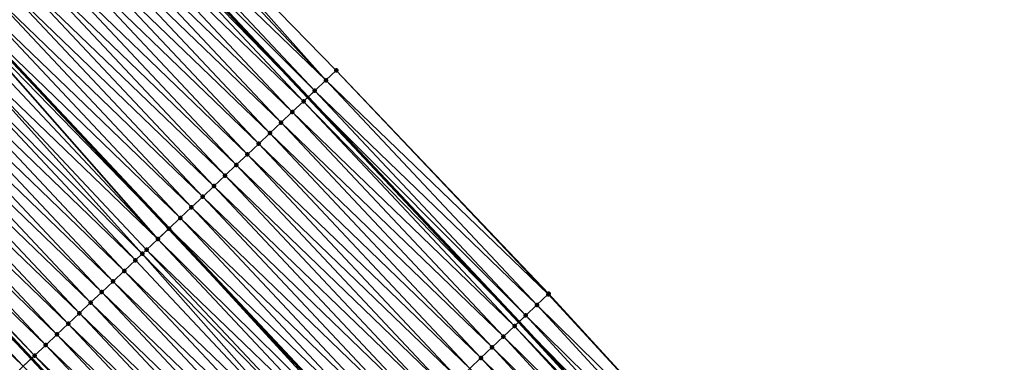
# Model space of a CAD drawing. Header units: feet. Extents: x 2017353 to 2024169, y 808050 to 818690.
# Tile 284 of 305: x 2022821 to 2022885, y 813999 to 814021. Entities that reach past the tile are written whole.
import ezdxf

# ---------------------------------------------------------------- set-up
doc = ezdxf.new("R2010")
doc.units = ezdxf.units.FT
doc.header["$MEASUREMENT"] = 0
for name, color, linetype, lineweight in [('EP_Travel Lane', 172, 'Continuous', 53), ('SB-Road Shots', 141, 'Continuous', 100), ('SB-Road X-Section', 40, 'Continuous', 13), ('STRIPING', 60, 'Continuous', 53)]:
    doc.layers.add(name, color=color, linetype=linetype, lineweight=lineweight)
doc.layers.add('I-77-MM15-17_SB-Surface-BORDER', color=7, linetype='Continuous')
doc.layers.add('I-77-MM15-17_SB-Surface-TIN', color=7, linetype='Continuous')

msp = doc.modelspace()

# ---------------------------------------------------------------- linework, layer by layer
at = {"layer": 'EP_Travel Lane'}
for points in [[(2022769.379040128, 814087.7297632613, 294.7547948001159), (2022783.657795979, 814073.7430818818, 295.463396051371), (2022797.882435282, 814059.4164384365, 296.1552700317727), (2022811.886032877, 814045.1531143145, 296.8314570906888), (2022826.034916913, 814030.596811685, 297.5256581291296), (2022839.726765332, 814016.0340375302, 298.2030862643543), (2022853.418327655, 814001.4715676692, 298.892780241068), (2022867.104800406, 813986.6246698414, 299.5942182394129), (2022880.586441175, 813971.867862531, 300.2891601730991), (2022894.190334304, 813956.8625569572, 300.9829358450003)], [(2022737.792529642, 814084.155076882, 292.3155407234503), (2022752.070798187, 814070.1688728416, 293.0436290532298), (2022766.349453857, 814056.1822895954, 293.7562340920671), (2022780.329781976, 814042.1020572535, 294.4894272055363), (2022794.332046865, 814027.8400905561, 295.2202486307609), (2022808.117115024, 814013.6781251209, 295.9291168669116), (2022821.807443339, 813999.1124527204, 296.5751082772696), (2022835.497109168, 813984.5474851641, 297.2495049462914), (2022848.939314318, 813969.953020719, 297.9092032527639), (2022862.421672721, 813955.1954278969, 298.5721273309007), (2022875.720487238, 813940.528572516, 299.2587898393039), (2022888.924593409, 813925.5223479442, 299.9413326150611)]]:
    msp.add_polyline3d(points, dxfattribs=at)
at = {"layer": 'I-77-MM15-17_SB-Surface-BORDER', "color": 3, "linetype": 'Continuous', "lineweight": -3}
msp.add_polyline3d([(2022770.972810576, 814089.3465911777, 294.9082043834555), (2022785.257227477, 814075.3653871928, 295.6120124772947), (2022799.633649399, 814061.1436051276, 296.3158301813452), (2022813.668397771, 814046.91095998, 296.99397027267), (2022827.604965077, 814032.0793633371, 297.6666465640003), (2022841.576589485, 814017.780694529, 298.3675052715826), (2022855.353183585, 814003.2988571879, 299.0720979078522), (2022869.031053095, 813988.3927877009, 299.7789028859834), (2022882.116961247, 813973.2729143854, 300.4398825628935), (2022895.046015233, 813957.6194864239, 301.0670082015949)], dxfattribs=at)
at = {"layer": 'I-77-MM15-17_SB-Surface-TIN', "color": 128, "linetype": 'Continuous', "lineweight": -3}
for points in [[(2022840.902714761, 814017.1439590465, 298.2981166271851), (2022827.604965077, 814032.0793633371, 297.6666465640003), (2022827.211798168, 814031.7076107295, 297.620721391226)], [(2022840.902714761, 814017.1439590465, 298.2981166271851), (2022841.576589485, 814017.780694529, 298.3675052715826), (2022827.604965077, 814032.0793633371, 297.6666465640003)], [(2022840.902714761, 814017.1439590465, 298.2981166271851), (2022827.211798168, 814031.7076107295, 297.620721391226), (2022826.484615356, 814031.0211637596, 297.5599357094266)], [(2022825.75730781, 814030.3348494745, 297.5044977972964), (2022839.726765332, 814016.0340375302, 298.2030862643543), (2022826.034916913, 814030.596811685, 297.5256581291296)], [(2022840.175481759, 814016.4575654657, 298.239482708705), (2022826.484615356, 814031.0211637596, 297.5599357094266), (2022826.034916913, 814030.596811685, 297.5256581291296)], [(2022840.175481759, 814016.4575654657, 298.239482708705), (2022826.034916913, 814030.596811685, 297.5256581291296), (2022839.726765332, 814016.0340375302, 298.2030862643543)], [(2022840.175481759, 814016.4575654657, 298.239482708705), (2022840.902714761, 814017.1439590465, 298.2981166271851), (2022826.484615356, 814031.0211637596, 297.5599357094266)], [(2022839.44825699, 814015.7711631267, 298.1804957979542), (2022825.75730781, 814030.3348494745, 297.5044977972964), (2022825.03042521, 814029.6480831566, 297.4308410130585)], [(2022839.44825699, 814015.7711631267, 298.1804957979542), (2022839.726765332, 814016.0340375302, 298.2030862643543), (2022825.75730781, 814030.3348494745, 297.5044977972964)], [(2022838.721396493, 814015.0843732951, 298.1058912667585), (2022825.03042521, 814029.6480831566, 297.4308410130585), (2022824.303721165, 814028.9611268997, 297.3495288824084)], [(2022838.721396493, 814015.0843732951, 298.1058912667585), (2022839.44825699, 814015.7711631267, 298.1804957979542), (2022825.03042521, 814029.6480831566, 297.4308410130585)], [(2022837.994640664, 814014.3974721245, 298.0267993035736), (2022824.303721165, 814028.9611268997, 297.3495288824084), (2022823.576936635, 814028.2742562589, 297.2716674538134)], [(2022837.994640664, 814014.3974721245, 298.0267993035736), (2022838.721396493, 814015.0843732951, 298.1058912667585), (2022824.303721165, 814028.9611268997, 297.3495288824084)], [(2022837.26782598, 814013.71063356, 297.9502306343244), (2022823.576936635, 814028.2742562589, 297.2716674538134), (2022822.850067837, 814027.5874752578, 297.1974188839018)], [(2022837.26782598, 814013.71063356, 297.9502306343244), (2022837.994640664, 814014.3974721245, 298.0267993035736), (2022823.576936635, 814028.2742562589, 297.2716674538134)], [(2022836.540959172, 814013.0238504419, 297.8758966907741), (2022822.850067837, 814027.5874752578, 297.1974188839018), (2022822.123137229, 814026.900760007, 297.1258203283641)], [(2022836.540959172, 814013.0238504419, 297.8758966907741), (2022837.26782598, 814013.71063356, 297.9502306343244), (2022822.850067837, 814027.5874752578, 297.1974188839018)], [(2022835.814098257, 814012.3370610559, 297.8013101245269), (2022822.123137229, 814026.900760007, 297.1258203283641), (2022821.396260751, 814026.2139871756, 297.0519010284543)], [(2022835.814098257, 814012.3370610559, 297.8013101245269), (2022836.540959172, 814013.0238504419, 297.8758966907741), (2022822.123137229, 814026.900760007, 297.1258203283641)], [(2022835.087171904, 814011.6503412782, 297.7295290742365), (2022821.396260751, 814026.2139871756, 297.0519010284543), (2022820.669401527, 814025.5271959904, 296.9772419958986)], [(2022835.087171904, 814011.6503412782, 297.7295290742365), (2022835.814098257, 814012.3370610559, 297.8013101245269), (2022821.396260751, 814026.2139871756, 297.0519010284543)], [(2022834.360249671, 814010.9636171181, 297.6575713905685), (2022820.669401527, 814025.5271959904, 296.9772419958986), (2022819.942529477, 814024.8404184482, 296.9031328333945)], [(2022834.360249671, 814010.9636171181, 297.6575713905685), (2022835.087171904, 814011.6503412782, 297.7295290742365), (2022820.669401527, 814025.5271959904, 296.9772419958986)], [(2022833.633384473, 814010.2768322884, 297.5831684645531), (2022819.942529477, 814024.8404184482, 296.9031328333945), (2022819.215633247, 814024.1536666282, 296.8300603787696)], [(2022833.633384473, 814010.2768322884, 297.5831684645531), (2022834.360249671, 814010.9636171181, 297.6575713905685), (2022819.942529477, 814024.8404184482, 296.9031328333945)], [(2022832.906518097, 814009.5900487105, 297.5088159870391), (2022819.215633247, 814024.1536666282, 296.8300603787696), (2022818.488749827, 814023.4669011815, 296.7564387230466)], [(2022833.633384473, 814010.2768322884, 297.5831684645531), (2022819.215633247, 814024.1536666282, 296.8300603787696), (2022832.906518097, 814009.5900487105, 297.5088159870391)], [(2022832.179696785, 814008.9032171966, 297.4325314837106), (2022818.488749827, 814023.4669011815, 296.7564387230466), (2022817.761914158, 814022.7800849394, 296.6807697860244)], [(2022832.179696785, 814008.9032171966, 297.4325314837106), (2022832.906518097, 814009.5900487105, 297.5088159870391), (2022818.488749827, 814023.4669011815, 296.7564387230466)], [(2022831.45285247, 814008.2164101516, 297.3572331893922), (2022817.761914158, 814022.7800849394, 296.6807697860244), (2022817.035142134, 814022.0932009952, 296.602372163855)], [(2022831.45285247, 814008.2164101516, 297.3572331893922), (2022832.179696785, 814008.9032171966, 297.4325314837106), (2022817.761914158, 814022.7800849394, 296.6807697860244)], [(2022829.99869107, 814006.8432989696, 297.2269059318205), (2022816.76293792, 814021.8360886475, 296.5762665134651), (2022816.307898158, 814021.4068190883, 296.5442087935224)], [(2022816.76293792, 814021.8360886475, 296.5762665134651), (2022830.716980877, 814007.5213930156, 297.2878449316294), (2022817.026294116, 814022.0848435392, 296.6015235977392)], [(2022829.99869107, 814006.8432989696, 297.2269059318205), (2022830.716980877, 814007.5213930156, 297.2878449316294), (2022816.76293792, 814021.8360886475, 296.5762665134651)], [(2022830.725852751, 814007.5297684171, 297.2885976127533), (2022817.035142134, 814022.0932009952, 296.602372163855), (2022817.026294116, 814022.0848435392, 296.6015235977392)], [(2022830.725852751, 814007.5297684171, 297.2885976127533), (2022817.026294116, 814022.0848435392, 296.6015235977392), (2022830.716980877, 814007.5213930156, 297.2878449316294)], [(2022830.725852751, 814007.5297684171, 297.2885976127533), (2022831.45285247, 814008.2164101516, 297.3572331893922), (2022817.035142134, 814022.0932009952, 296.602372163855)], [(2022829.99869107, 814006.8432989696, 297.2269059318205), (2022816.307898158, 814021.4068190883, 296.5442087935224), (2022815.58066932, 814020.7204210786, 296.4853964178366)], [(2022828.989065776, 814005.8899432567, 297.136341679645), (2022815.58066932, 814020.7204210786, 296.4853964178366), (2022814.853527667, 814020.0339303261, 296.4228461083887)], [(2022829.271616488, 814006.1567368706, 297.1614800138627), (2022829.99869107, 814006.8432989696, 297.2269059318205), (2022815.58066932, 814020.7204210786, 296.4853964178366)], [(2022828.989065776, 814005.8899432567, 297.136341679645), (2022829.271616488, 814006.1567368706, 297.1614800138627), (2022815.58066932, 814020.7204210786, 296.4853964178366)], [(2022828.544452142, 814005.4702702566, 297.0999025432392), (2022814.853527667, 814020.0339303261, 296.4228461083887), (2022814.126301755, 814019.347529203, 296.3639082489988)], [(2022828.544452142, 814005.4702702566, 297.0999025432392), (2022828.989065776, 814005.8899432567, 297.136341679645), (2022814.853527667, 814020.0339303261, 296.4228461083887)], [(2022827.817222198, 814004.7838734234, 297.0411375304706), (2022814.126301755, 814019.347529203, 296.3639082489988), (2022813.398961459, 814018.6612497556, 296.3098744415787)], [(2022827.817222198, 814004.7838734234, 297.0411375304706), (2022828.544452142, 814005.4702702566, 297.0999025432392), (2022814.126301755, 814019.347529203, 296.3639082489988)], [(2022827.08989534, 814004.097579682, 296.9865275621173), (2022813.398961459, 814018.6612497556, 296.3098744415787), (2022812.671621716, 814017.9749697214, 296.255816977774)], [(2022827.08989534, 814004.097579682, 296.9865275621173), (2022827.817222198, 814004.7838734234, 297.0411375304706), (2022813.398961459, 814018.6612497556, 296.3098744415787)], [(2022826.362584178, 814003.4112692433, 296.9312446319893), (2022812.671621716, 814017.9749697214, 296.255816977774), (2022811.944233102, 814017.2887416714, 296.2038547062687)], [(2022826.362584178, 814003.4112692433, 296.9312446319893), (2022827.08989534, 814004.097579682, 296.9865275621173), (2022812.671621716, 814017.9749697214, 296.255816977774)], [(2022825.635278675, 814002.7249527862, 296.8757191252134), (2022811.944233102, 814017.2887416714, 296.2038547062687), (2022811.21691121, 814016.6024426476, 296.1490318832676)], [(2022825.635278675, 814002.7249527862, 296.8757191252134), (2022826.362584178, 814003.4112692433, 296.9312446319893), (2022811.944233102, 814017.2887416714, 296.2038547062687)], [(2022855.320049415, 814003.2675678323, 299.0690860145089), (2022841.576589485, 814017.780694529, 298.3675052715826), (2022840.902714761, 814017.1439590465, 298.2981166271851)], [(2022855.320049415, 814003.2675678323, 299.0690860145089), (2022855.353183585, 814003.2988571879, 299.0720979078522), (2022841.576589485, 814017.780694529, 298.3675052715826)], [(2022824.908043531, 814002.0385614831, 296.8171770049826), (2022811.21691121, 814016.6024426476, 296.1490318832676), (2022810.489609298, 814015.9161223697, 296.0933524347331)], [(2022824.908043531, 814002.0385614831, 296.8171770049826), (2022825.635278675, 814002.7249527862, 296.8757191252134), (2022811.21691121, 814016.6024426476, 296.1490318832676)], [(2022854.593258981, 814002.5807034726, 298.9914775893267), (2022840.902714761, 814017.1439590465, 298.2981166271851), (2022840.175481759, 814016.4575654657, 298.239482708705)], [(2022854.593258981, 814002.5807034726, 298.9914775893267), (2022855.320049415, 814003.2675678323, 299.0690860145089), (2022840.902714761, 814017.1439590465, 298.2981166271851)], [(2022824.180754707, 814001.3522272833, 296.7609363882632), (2022810.489609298, 814015.9161223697, 296.0933524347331), (2022809.76230412, 814015.2298055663, 296.0378130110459)], [(2022824.180754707, 814001.3522272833, 296.7609363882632), (2022824.908043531, 814002.0385614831, 296.8171770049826), (2022810.489609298, 814015.9161223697, 296.0933524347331)], [(2022839.44825699, 814015.7711631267, 298.1804957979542), (2022853.418327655, 814001.4715676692, 298.892780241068), (2022839.726765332, 814016.0340375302, 298.2030862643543)], [(2022853.866028, 814001.8943077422, 298.9327569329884), (2022840.175481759, 814016.4575654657, 298.239482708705), (2022839.726765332, 814016.0340375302, 298.2030862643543)], [(2022853.866028, 814001.8943077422, 298.9327569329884), (2022839.726765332, 814016.0340375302, 298.2030862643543), (2022853.418327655, 814001.4715676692, 298.892780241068)], [(2022853.866028, 814001.8943077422, 298.9327569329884), (2022854.593258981, 814002.5807034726, 298.9914775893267), (2022840.175481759, 814016.4575654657, 298.239482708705)], [(2022853.138941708, 814001.2077580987, 298.8678329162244), (2022839.44825699, 814015.7711631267, 298.1804957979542), (2022838.721396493, 814015.0843732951, 298.1058912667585)], [(2022853.138941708, 814001.2077580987, 298.8678329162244), (2022853.418327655, 814001.4715676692, 298.892780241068), (2022839.44825699, 814015.7711631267, 298.1804957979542)], [(2022823.453486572, 814000.6658710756, 296.7038087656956), (2022809.76230412, 814015.2298055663, 296.0378130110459), (2022809.034971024, 814014.5435184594, 295.9834705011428)], [(2022823.453486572, 814000.6658710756, 296.7038087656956), (2022824.180754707, 814001.3522272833, 296.7609363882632), (2022809.76230412, 814015.2298055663, 296.0378130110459)], [(2022852.412129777, 814000.5209166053, 298.7911460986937), (2022838.721396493, 814015.0843732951, 298.1058912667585), (2022837.994640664, 814014.3974721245, 298.0267993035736)], [(2022852.412129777, 814000.5209166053, 298.7911460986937), (2022853.138941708, 814001.2077580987, 298.8678329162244), (2022838.721396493, 814015.0843732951, 298.1058912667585)], [(2022822.726241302, 813999.9794905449, 296.6457008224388), (2022809.034971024, 814014.5435184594, 295.9834705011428), (2022808.307284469, 814013.8576073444, 295.944282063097)], [(2022822.726241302, 813999.9794905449, 296.6457008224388), (2022823.453486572, 814000.6658710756, 296.7038087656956), (2022809.034971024, 814014.5435184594, 295.9834705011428)], [(2022851.685193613, 813999.8342072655, 298.7197856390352), (2022837.994640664, 814014.3974721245, 298.0267993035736), (2022837.26782598, 814013.71063356, 297.9502306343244)], [(2022851.685193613, 813999.8342072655, 298.7197856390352), (2022852.412129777, 814000.5209166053, 298.7911460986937), (2022837.994640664, 814014.3974721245, 298.0267993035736)], [(2022807.580036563, 814013.1712296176, 295.8862871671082), (2022821.807443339, 813999.1124527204, 296.5751082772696), (2022808.117115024, 814013.6781251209, 295.9291168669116)], [(2022821.998921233, 813999.2931895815, 296.5907997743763), (2022808.307284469, 814013.8576073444, 295.944282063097), (2022808.117115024, 814013.6781251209, 295.9291168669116)], [(2022821.998921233, 813999.2931895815, 296.5907997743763), (2022808.117115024, 814013.6781251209, 295.9291168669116), (2022821.807443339, 813999.1124527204, 296.5751082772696)], [(2022821.998921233, 813999.2931895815, 296.5907997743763), (2022822.726241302, 813999.9794905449, 296.6457008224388), (2022808.307284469, 814013.8576073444, 295.944282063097)], [(2022850.958356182, 813999.1473928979, 298.6441921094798), (2022837.26782598, 814013.71063356, 297.9502306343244), (2022836.540959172, 814013.0238504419, 297.8758966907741)], [(2022850.958356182, 813999.1473928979, 298.6441921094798), (2022851.685193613, 813999.8342072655, 298.7197856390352), (2022837.26782598, 814013.71063356, 297.9502306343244)], [(2022821.271710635, 813998.6067721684, 296.5312053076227), (2022807.580036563, 814013.1712296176, 295.8862871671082), (2022806.852454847, 814012.4852069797, 295.8426038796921)], [(2022821.271710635, 813998.6067721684, 296.5312053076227), (2022821.807443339, 813999.1124527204, 296.5751082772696), (2022807.580036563, 814013.1712296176, 295.8862871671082)], [(2022850.231325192, 813998.4607844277, 298.5768971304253), (2022836.540959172, 814013.0238504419, 297.8758966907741), (2022835.814098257, 814012.3370610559, 297.8013101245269)], [(2022850.231325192, 813998.4607844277, 298.5768971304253), (2022850.958356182, 813999.1473928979, 298.6441921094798), (2022836.540959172, 814013.0238504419, 297.8758966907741)], [(2022820.544318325, 813997.9205480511, 296.4794015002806), (2022821.271710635, 813998.6067721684, 296.5312053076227), (2022806.852454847, 814012.4852069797, 295.8426038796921)], [(2022849.504454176, 813997.7740057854, 298.5027434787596), (2022835.814098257, 814012.3370610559, 297.8013101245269), (2022835.087171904, 814011.6503412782, 297.7295290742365)], [(2022849.504454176, 813997.7740057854, 298.5027434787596), (2022850.231325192, 813998.4607844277, 298.5768971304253), (2022835.814098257, 814012.3370610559, 297.8013101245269)], [(2022848.777617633, 813997.0871904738, 298.4271119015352), (2022835.087171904, 814011.6503412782, 297.7295290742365), (2022834.360249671, 814010.9636171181, 297.6575713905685)], [(2022848.777617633, 813997.0871904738, 298.4271119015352), (2022849.504454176, 813997.7740057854, 298.5027434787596), (2022835.087171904, 814011.6503412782, 297.7295290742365)], [(2022848.050731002, 813996.4004284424, 298.3536277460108), (2022834.360249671, 814010.9636171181, 297.6575713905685), (2022833.633384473, 814010.2768322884, 297.5831684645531)], [(2022848.050731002, 813996.4004284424, 298.3536277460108), (2022848.777617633, 813997.0871904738, 298.4271119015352), (2022834.360249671, 814010.9636171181, 297.6575713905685)], [(2022847.323753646, 813995.7137629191, 298.2840332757), (2022833.633384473, 814010.2768322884, 297.5831684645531), (2022832.906518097, 814009.5900487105, 297.5088159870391)], [(2022847.323753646, 813995.7137629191, 298.2840332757), (2022848.050731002, 813996.4004284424, 298.3536277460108), (2022833.633384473, 814010.2768322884, 297.5831684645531)], [(2022846.59691943, 813995.0269451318, 298.2083019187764), (2022832.906518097, 814009.5900487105, 297.5088159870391), (2022832.179696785, 814008.9032171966, 297.4325314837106)], [(2022846.59691943, 813995.0269451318, 298.2083019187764), (2022847.323753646, 813995.7137629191, 298.2840332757), (2022832.906518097, 814009.5900487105, 297.5088159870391)], [(2022845.870152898, 813994.3400553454, 298.1296686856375), (2022832.179696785, 814008.9032171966, 297.4325314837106), (2022831.45285247, 814008.2164101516, 297.3572331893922)], [(2022845.870152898, 813994.3400553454, 298.1296686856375), (2022846.59691943, 813995.0269451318, 298.2083019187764), (2022832.179696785, 814008.9032171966, 297.4325314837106)], [(2022845.143306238, 813993.6532507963, 298.0544708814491), (2022831.45285247, 814008.2164101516, 297.3572331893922), (2022830.725852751, 814007.5297684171, 297.2885976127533)], [(2022845.143306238, 813993.6532507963, 298.0544708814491), (2022845.870152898, 813994.3400553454, 298.1296686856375), (2022831.45285247, 814008.2164101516, 297.3572331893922)], [(2022844.241891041, 813992.801261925, 297.9562317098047), (2022830.716980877, 814007.5213930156, 297.2878449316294), (2022829.99869107, 814006.8432989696, 297.2269059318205)], [(2022844.416605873, 813992.9662906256, 297.9730008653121), (2022830.725852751, 814007.5297684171, 297.2885976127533), (2022830.716980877, 814007.5213930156, 297.2878449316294)], [(2022844.416605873, 813992.9662906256, 297.9730008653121), (2022830.716980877, 814007.5213930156, 297.2878449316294), (2022844.407714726, 813992.9578924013, 297.972147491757)], [(2022844.241891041, 813992.801261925, 297.9562317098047), (2022844.407714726, 813992.9578924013, 297.972147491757), (2022830.716980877, 814007.5213930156, 297.2878449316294)], [(2022844.416605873, 813992.9662906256, 297.9730008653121), (2022845.143306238, 813993.6532507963, 298.0544708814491), (2022830.725852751, 814007.5297684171, 297.2885976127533)], [(2022843.689342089, 813992.2799297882, 297.915686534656), (2022829.99869107, 814006.8432989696, 297.2269059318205), (2022829.271616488, 814006.1567368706, 297.1614800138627)], [(2022843.689342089, 813992.2799297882, 297.915686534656), (2022844.241891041, 813992.801261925, 297.9562317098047), (2022829.99869107, 814006.8432989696, 297.2269059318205)], [(2022842.235123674, 813990.9068792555, 297.7878035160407), (2022828.989065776, 814005.8899432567, 297.136341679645), (2022828.544452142, 814005.4702702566, 297.0999025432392)], [(2022842.962242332, 813991.5933944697, 297.8513398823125), (2022829.271616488, 814006.1567368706, 297.1614800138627), (2022828.989065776, 814005.8899432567, 297.136341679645)], [(2022842.235123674, 813990.9068792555, 297.7878035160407), (2022842.962242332, 813991.5933944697, 297.8513398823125), (2022828.989065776, 814005.8899432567, 297.136341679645)], [(2022842.962242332, 813991.5933944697, 297.8513398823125), (2022843.689342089, 813992.2799297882, 297.915686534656), (2022829.271616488, 814006.1567368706, 297.1614800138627)], [(2022842.235123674, 813990.9068792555, 297.7878035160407), (2022828.544452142, 814005.4702702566, 297.0999025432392), (2022827.817222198, 814004.7838734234, 297.0411375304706)], [(2022841.507965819, 813990.2204057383, 297.7259477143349), (2022827.817222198, 814004.7838734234, 297.0411375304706), (2022827.08989534, 814004.097579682, 296.9865275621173)], [(2022841.507965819, 813990.2204057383, 297.7259477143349), (2022842.235123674, 813990.9068792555, 297.7878035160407), (2022827.817222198, 814004.7838734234, 297.0411375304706)], [(2022840.780669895, 813989.53407909, 297.6700113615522), (2022827.08989534, 814004.097579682, 296.9865275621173), (2022826.362584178, 814003.4112692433, 296.9312446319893)], [(2022840.780669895, 813989.53407909, 297.6700113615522), (2022841.507965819, 813990.2204057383, 297.7259477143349), (2022827.08989534, 814004.097579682, 296.9865275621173)], [(2022840.053422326, 813988.847701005, 297.6120018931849), (2022826.362584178, 814003.4112692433, 296.9312446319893), (2022825.635278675, 814002.7249527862, 296.8757191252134)], [(2022840.053422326, 813988.847701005, 297.6120018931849), (2022840.780669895, 813989.53407909, 297.6700113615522), (2022826.362584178, 814003.4112692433, 296.9312446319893)], [(2022869.029290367, 813988.3911700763, 299.7787426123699), (2022855.320049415, 814003.2675678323, 299.0690860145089), (2022854.593258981, 814002.5807034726, 298.9914775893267)], [(2022869.031053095, 813988.3927877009, 299.7789028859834), (2022855.353183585, 814003.2988571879, 299.0720979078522), (2022855.320049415, 814003.2675678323, 299.0690860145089)], [(2022869.029290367, 813988.3911700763, 299.7787426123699), (2022869.031053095, 813988.3927877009, 299.7789028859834), (2022855.320049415, 814003.2675678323, 299.0690860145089)], [(2022839.326165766, 813988.1613324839, 297.5543778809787), (2022825.635278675, 814002.7249527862, 296.8757191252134), (2022824.908043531, 814002.0385614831, 296.8171770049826)], [(2022839.326165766, 813988.1613324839, 297.5543778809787), (2022840.053422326, 813988.847701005, 297.6120018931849), (2022825.635278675, 814002.7249527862, 296.8757191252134)], [(2022868.292795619, 813987.7147216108, 299.6988884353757), (2022854.593258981, 814002.5807034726, 298.9914775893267), (2022853.866028, 814001.8943077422, 298.9327569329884)], [(2022868.292795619, 813987.7147216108, 299.6988884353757), (2022869.029290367, 813988.3911700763, 299.7787426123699), (2022854.593258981, 814002.5807034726, 298.9914775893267)], [(2022838.598927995, 813987.4749439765, 297.495948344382), (2022824.908043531, 814002.0385614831, 296.8171770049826), (2022824.180754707, 814001.3522272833, 296.7609363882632)], [(2022838.598927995, 813987.4749439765, 297.495948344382), (2022839.326165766, 813988.1613324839, 297.5543778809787), (2022824.908043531, 814002.0385614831, 296.8171770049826)], [(2022867.555982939, 813987.0386211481, 299.6332195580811), (2022853.866028, 814001.8943077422, 298.9327569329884), (2022853.418327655, 814001.4715676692, 298.892780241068)], [(2022867.555982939, 813987.0386211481, 299.6332195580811), (2022868.292795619, 813987.7147216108, 299.6988884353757), (2022853.866028, 814001.8943077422, 298.9327569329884)], [(2022837.871692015, 813986.788553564, 297.4374420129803), (2022824.180754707, 814001.3522272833, 296.7609363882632), (2022823.453486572, 814000.6658710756, 296.7038087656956)], [(2022837.871692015, 813986.788553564, 297.4374420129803), (2022838.598927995, 813987.4749439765, 297.495948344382), (2022824.180754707, 814001.3522272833, 296.7609363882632)], [(2022866.819126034, 813986.3625690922, 299.5695238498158), (2022853.138941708, 814001.2077580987, 298.8678329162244), (2022852.412129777, 814000.5209166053, 298.7911460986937)], [(2022853.138941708, 814001.2077580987, 298.8678329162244), (2022867.104800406, 813986.6246698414, 299.5942182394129), (2022853.418327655, 814001.4715676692, 298.892780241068)], [(2022866.819126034, 813986.3625690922, 299.5695238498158), (2022867.104800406, 813986.6246698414, 299.5942182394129), (2022853.138941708, 814001.2077580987, 298.8678329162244)], [(2022867.555982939, 813987.0386211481, 299.6332195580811), (2022853.418327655, 814001.4715676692, 298.892780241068), (2022867.104800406, 813986.6246698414, 299.5942182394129)], [(2022837.144474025, 813986.1021440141, 297.3781643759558), (2022823.453486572, 814000.6658710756, 296.7038087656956), (2022822.726241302, 813999.9794905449, 296.6457008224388)], [(2022837.144474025, 813986.1021440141, 297.3781643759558), (2022837.871692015, 813986.788553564, 297.4374420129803), (2022823.453486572, 814000.6658710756, 296.7038087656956)], [(2022836.417220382, 813985.4157723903, 297.3204153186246), (2022822.726241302, 813999.9794905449, 296.6457008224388), (2022821.998921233, 813999.2931895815, 296.5907997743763)], [(2022836.417220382, 813985.4157723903, 297.3204153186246), (2022837.144474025, 813986.1021440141, 297.3781643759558), (2022822.726241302, 813999.9794905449, 296.6457008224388)], [(2022866.082635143, 813985.6861164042, 299.4894975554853), (2022852.412129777, 814000.5209166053, 298.7911460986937), (2022851.685193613, 813999.8342072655, 298.7197856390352)], [(2022866.082635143, 813985.6861164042, 299.4894975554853), (2022866.819126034, 813986.3625690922, 299.5695238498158), (2022852.412129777, 814000.5209166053, 298.7911460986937)], [(2022835.689879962, 813984.7294930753, 297.2663866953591), (2022821.998921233, 813999.2931895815, 296.5907997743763), (2022821.807443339, 813999.1124527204, 296.5751082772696)], [(2022835.689879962, 813984.7294930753, 297.2663866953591), (2022836.417220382, 813985.4157723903, 297.3204153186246), (2022821.998921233, 813999.2931895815, 296.5907997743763)], [(2022865.346204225, 813985.0095980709, 299.4067954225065), (2022851.685193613, 813999.8342072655, 298.7197856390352), (2022850.958356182, 813999.1473928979, 298.6441921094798)], [(2022865.346204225, 813985.0095980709, 299.4067954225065), (2022866.082635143, 813985.6861164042, 299.4894975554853), (2022851.685193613, 813999.8342072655, 298.7197856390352)], [(2022821.271710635, 813998.6067721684, 296.5312053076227), (2022835.497109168, 813984.5474851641, 297.2495049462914), (2022821.807443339, 813999.1124527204, 296.5751082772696)], [(2022835.689879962, 813984.7294930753, 297.2663866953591), (2022821.807443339, 813999.1124527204, 296.5751082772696), (2022835.497109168, 813984.5474851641, 297.2495049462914)], [(2022864.60958413, 813984.333286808, 299.3325339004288), (2022850.958356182, 813999.1473928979, 298.6441921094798), (2022850.231325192, 813998.4607844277, 298.5768971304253)], [(2022864.60958413, 813984.333286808, 299.3325339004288), (2022865.346204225, 813985.0095980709, 299.4067954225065), (2022850.958356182, 813999.1473928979, 298.6441921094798)]]:
    msp.add_3dface(points, dxfattribs=at)
at = {"layer": 'SB-Road Shots', "lineweight": 100}
for p in [(2022841.576589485, 814017.780694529, 298.3675052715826), (2022840.902714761, 814017.1439590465, 298.2981166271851), (2022840.175481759, 814016.4575654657, 298.239482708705), (2022839.44825699, 814015.7711631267, 298.1804957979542), (2022838.721396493, 814015.0843732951, 298.1058912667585), (2022837.994640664, 814014.3974721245, 298.0267993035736), (2022837.26782598, 814013.71063356, 297.9502306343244), (2022836.540959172, 814013.0238504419, 297.8758966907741), (2022835.814098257, 814012.3370610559, 297.8013101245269), (2022835.087171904, 814011.6503412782, 297.7295290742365), (2022834.360249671, 814010.9636171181, 297.6575713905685), (2022833.633384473, 814010.2768322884, 297.5831684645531), (2022832.906518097, 814009.5900487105, 297.5088159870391), (2022832.179696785, 814008.9032171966, 297.4325314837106), (2022831.45285247, 814008.2164101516, 297.3572331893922), (2022830.725852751, 814007.5297684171, 297.2885976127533), (2022829.99869107, 814006.8432989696, 297.2269059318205), (2022828.989065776, 814005.8899432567, 297.136341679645), (2022829.271616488, 814006.1567368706, 297.1614800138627), (2022828.544452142, 814005.4702702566, 297.0999025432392), (2022827.817222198, 814004.7838734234, 297.0411375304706), (2022827.08989534, 814004.097579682, 296.9865275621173), (2022826.362584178, 814003.4112692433, 296.9312446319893), (2022855.320049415, 814003.2675678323, 299.0690860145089), (2022855.353183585, 814003.2988571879, 299.0720979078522), (2022825.635278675, 814002.7249527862, 296.8757191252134), (2022854.593258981, 814002.5807034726, 298.9914775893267), (2022824.908043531, 814002.0385614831, 296.8171770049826), (2022853.866028, 814001.8943077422, 298.9327569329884), (2022824.180754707, 814001.3522272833, 296.7609363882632), (2022853.138941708, 814001.2077580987, 298.8678329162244), (2022823.453486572, 814000.6658710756, 296.7038087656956), (2022822.726241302, 813999.9794905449, 296.6457008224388), (2022852.412129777, 814000.5209166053, 298.7911460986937), (2022821.998921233, 813999.2931895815, 296.5907997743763), (2022851.685193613, 813999.8342072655, 298.7197856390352), (2022850.958356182, 813999.1473928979, 298.6441921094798)]:
    msp.add_point(p, dxfattribs=at)
at = {"layer": 'SB-Road X-Section', "extrusion": (0.6845420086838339, -0.7281785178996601, 0.03403357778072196), "elevation": 791959.9295112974, "flags": 128}
msp.add_lwpolyline([(2031395.569874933, -26671.01399901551), (2031395.028785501, -26671.05995080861), (2031394.028785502, -26671.12077172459), (2031393.028785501, -26671.17624177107), (2031392.028785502, -26671.24994125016), (2031391.028785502, -26671.33130051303), (2031390.028785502, -26671.40920707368), (2031389.028785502, -26671.48349868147), (2031388.028785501, -26671.55513873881), (2031387.028785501, -26671.62910088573), (2031386.028785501, -26671.70380319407), (2031385.028785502, -26671.77795531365), (2031384.028785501, -26671.85107012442), (2031383.028785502, -26671.92473445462), (2031382.028785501, -26672.00044725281), (2031381.028785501, -26672.07889031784), (2031380.654351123, -26672.10501110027), (2031380.028785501, -26672.13708740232), (2031379.028785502, -26672.19593386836), (2031378.028785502, -26672.25852043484), (2031377.028785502, -26672.3174924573), (2031376.028785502, -26672.37155758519), (2031375.028785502, -26672.42564638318), (2031374.028785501, -26672.4776387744), (2031373.028785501, -26672.53249337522), (2031372.028785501, -26672.58820509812), (2031371.028785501, -26672.64377671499), (2031370.028785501, -26672.6981507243), (2031369.028785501, -26672.73736187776), (2031368.028785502, -26672.79539039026), (2031367.028785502, -26672.83909899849), (2031366.028785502, -26672.88263715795), (2031365.028785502, -26672.92343266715), (2031364.028785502, -26672.96953383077), (2031363.028785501, -26673.01433355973), (2031362.028785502, -26673.05931106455)], dxfattribs=at)
at = {"layer": 'SB-Road X-Section', "extrusion": (0.6845420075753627, -0.7281785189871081, 0.03403357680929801), "elevation": 791979.9263835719, "flags": 128}
msp.add_lwpolyline([(2031395.957126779, -26670.99292297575), (2031395.03001641, -26671.06235184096), (2031394.030016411, -26671.12101974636), (2031393.030016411, -26671.18004084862), (2031392.03001641, -26671.25468862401), (2031391.030016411, -26671.33382643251), (2031390.03001641, -26671.41043948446), (2031389.030016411, -26671.48481651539), (2031388.03001641, -26671.55944631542), (2031387.03001641, -26671.63126897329), (2031386.030016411, -26671.70326836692), (2031385.03001641, -26671.77771442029), (2031384.030016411, -26671.8521099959), (2031383.03001641, -26671.92843871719), (2031382.03001641, -26672.00378065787), (2031381.030016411, -26672.07245601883), (2031380.030016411, -26672.13418345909), (2031379.030016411, -26672.1996473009), (2031378.641412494, -26672.22480020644), (2031378.03001641, -26672.26126046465), (2031377.030016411, -26672.32005954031), (2031376.03001641, -26672.3747011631), (2031375.03001641, -26672.43001613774), (2031374.030016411, -26672.48557382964), (2031373.030016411, -26672.54414988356), (2031372.030016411, -26672.60042309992), (2031371.030016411, -26672.65758383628), (2031370.030016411, -26672.71572546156), (2031369.03001641, -26672.77065833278), (2031368.030016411, -26672.8302873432), (2031367.030016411, -26672.88212117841), (2031366.03001641, -26672.92011789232), (2031365.030016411, -26672.96485198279), (2031364.03001641, -26673.0080871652), (2031363.03001641, -26673.05325731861)], dxfattribs=at)
at = {"layer": 'SB-Road X-Section', "extrusion": (0.6845420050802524, -0.7281785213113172, 0.03403357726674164), "elevation": 791999.9194446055, "flags": 128}
msp.add_lwpolyline([(2031396.07829301, -26670.96911463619), (2031396.03272014, -26670.97212827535), (2031395.03272014, -26671.04978168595), (2031394.03272014, -26671.10853637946), (2031393.03272014, -26671.17349802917), (2031392.03272014, -26671.25022929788), (2031391.03272014, -26671.32163112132), (2031390.03272014, -26671.39726846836), (2031389.032720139, -26671.46460245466), (2031388.032720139, -26671.53879908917), (2031387.032720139, -26671.61447450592), (2031386.03272014, -26671.68800125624), (2031385.032720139, -26671.75763606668), (2031384.03272014, -26671.83341132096), (2031383.03272014, -26671.91209013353), (2031382.032720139, -26671.9873315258), (2031381.032720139, -26672.06884876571), (2031380.792388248, -26672.08562764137), (2031380.03272014, -26672.12619631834), (2031379.03272014, -26672.19058026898), (2031378.032720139, -26672.25415346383), (2031377.03272014, -26672.31604511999), (2031376.03272014, -26672.37201389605), (2031375.032720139, -26672.43005698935), (2031374.032720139, -26672.48771440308), (2031373.032720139, -26672.5461778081), (2031372.03272014, -26672.60471805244), (2031371.03272014, -26672.66403004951), (2031370.032720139, -26672.72181258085), (2031369.032720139, -26672.77587252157), (2031368.03272014, -26672.83958598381), (2031367.590102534, -26672.86302727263), (2031367.032720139, -26672.88741718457), (2031366.03272014, -26672.92945548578), (2031365.03272014, -26672.9823533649), (2031364.03272014, -26673.03229563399), (2031363.032720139, -26673.08535411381)], dxfattribs=at)
at = {"layer": 'STRIPING'}
msp.add_polyline3d([(2022760.776259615, 814078.996682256, 293.8092905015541), (2022774.977287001, 814064.9317351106, 294.5222132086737), (2022789.056965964, 814050.7060597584, 295.221114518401), (2022803.060016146, 814036.4432932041, 295.9197432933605), (2022817.026294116, 814022.0848435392, 296.6015235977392), (2022830.716980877, 814007.5213930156, 297.2878449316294), (2022844.407714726, 813992.9578924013, 297.972147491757), (2022857.971334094, 813978.2379600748, 298.6507318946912), (2022871.454152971, 813963.4798632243, 299.2931101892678), (2022884.904905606, 813948.6443174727, 299.9780182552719), (2022898.108737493, 813933.6384046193, 300.6721661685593)], dxfattribs=at)

doc.saveas('drawing.dxf')
